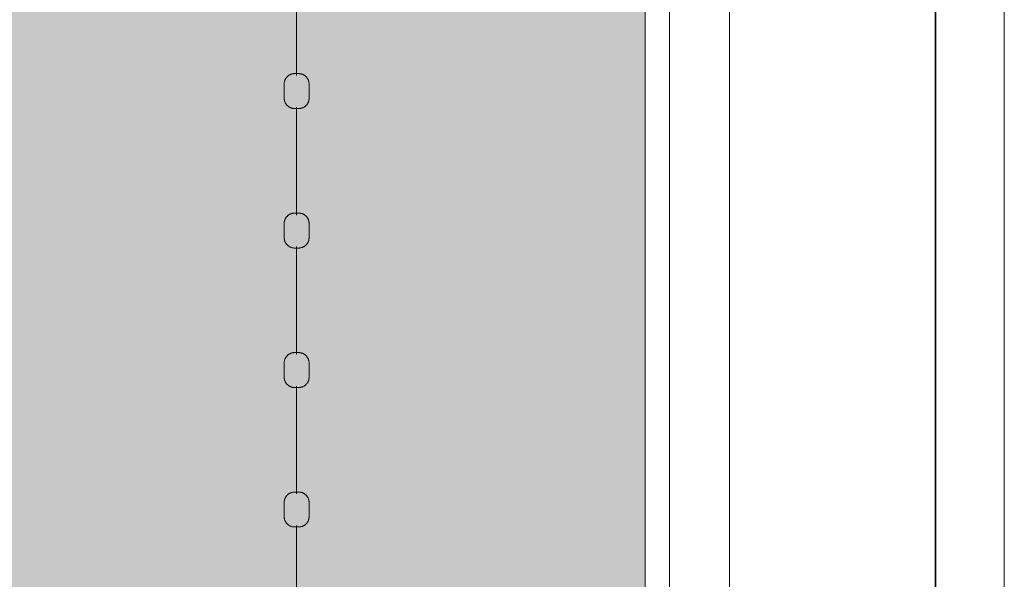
# Model space of a CAD drawing. Header units: millimetres. Extents: x 2016 to 102618, y -16590 to 68005.
# Tile 642 of 654: x 88603 to 90015, y 56120 to 56922. Entities that reach past the tile are written whole.
import ezdxf

# ---------------------------------------------------------------- set-up
doc = ezdxf.new("R2010")
doc.units = ezdxf.units.MM
for name, color, linetype, lineweight in [('A-DETL', 90, 'Continuous', 18), ('A-FLOR', 192, 'Continuous', 13), ('A-WALL', 113, 'Continuous', 13), ('Q-SPCQ', 91, 'Continuous', 13)]:
    doc.layers.add(name, color=color, linetype=linetype, lineweight=lineweight)
doc.layers.add('Water', color=131, linetype='Continuous')

# ---------------------------------------------------------------- blocks, each defined once
blk = doc.blocks.new('43_VCS_SE_goot_rooster_schuin - 28_VCS_RVS wand-gootrooster 25000mm-4108944-00 Begane grond')
at = {"layer": 'Q-SPCQ'}
for p, q in [((10491, 148.8), (-10471, 148.8)), ((-10471.1, -145.8), (10491.2, -145.8)), ((10491.2, -147.1), (-10471.1, -147.1))]:
    blk.add_line(p, q, dxfattribs=at)
blk = doc.blocks.new('89_VCS_SE_drijflijn - drijflijn-V276-00 Begane grond')
at = {"layer": 'Q-SPCQ'}
for p, q in [((-8632.8, 17.8), (-8653.3, 17.8)), ((-8432.8, 17.8), (-8453.3, 17.8)), ((-8232.8, 17.8), (-8253.3, 17.8)), ((-8032.8, 17.8), (-8053.3, 17.8)), ((-8820.1, 0), (-8665.4, 0)), ((-8620.1, 0), (-8465.4, 0)), ((-8420.1, 0), (-8265.4, 0)), ((-8220.1, 0), (-8065.4, 0)), ((-8020.1, 0), (-7865.4, 0)), ((-8653.3, -17.8), (-8632.8, -17.8)), ((-8453.3, -17.8), (-8432.8, -17.8)), ((-8253.3, -17.8), (-8232.8, -17.8)), ((-8053.3, -17.8), (-8032.8, -17.8))]:
    blk.add_line(p, q, dxfattribs=at)
at = {"layer": 'Q-SPCQ', "flags": 128}
for points in [[(-8668.1, 3), (-8668.1, 3.6), (-8668.1, 4.2), (-8668, 4.8), (-8667.9, 5.4), (-8667.8, 5.9), (-8667.7, 6.5), (-8667.5, 7.1), (-8667.4, 7.7), (-8667.2, 8.2), (-8667, 8.8), (-8666.7, 9.3), (-8666.4, 9.9), (-8666.2, 10.4), (-8665.9, 10.9), (-8665.5, 11.4), (-8665.2, 11.9), (-8664.8, 12.3), (-8664.4, 12.8), (-8664, 13.2), (-8663.6, 13.6), (-8663.2, 14.1), (-8662.7, 14.4), (-8662.3, 14.8), (-8661.8, 15.2), (-8661.3, 15.5), (-8660.8, 15.8), (-8660.3, 16.1), (-8659.7, 16.4), (-8659.2, 16.6), (-8658.7, 16.8), (-8658.1, 17), (-8657.5, 17.2), (-8657, 17.4), (-8656.4, 17.5), (-8655.8, 17.6), (-8655.2, 17.7), (-8654.6, 17.8), (-8654, 17.8), (-8653.4, 17.8), (-8653.3, 17.8)], [(-8632.8, 17.8), (-8632.2, 17.8), (-8631.6, 17.8), (-8631.1, 17.7), (-8630.5, 17.7), (-8629.9, 17.5), (-8629.3, 17.4), (-8628.8, 17.3), (-8628.2, 17.1), (-8627.6, 16.9), (-8627.1, 16.7), (-8626.6, 16.4), (-8626, 16.2), (-8625.5, 15.9), (-8625, 15.6), (-8624.5, 15.3), (-8624, 14.9), (-8623.6, 14.6), (-8623.1, 14.2), (-8622.7, 13.8), (-8622.3, 13.4), (-8621.9, 13), (-8621.5, 12.5), (-8621.1, 12.1), (-8620.8, 11.6), (-8620.5, 11.1), (-8620.1, 10.6), (-8619.9, 10.1), (-8619.6, 9.6), (-8619.3, 9), (-8619.1, 8.5), (-8618.9, 7.9), (-8618.7, 7.4), (-8618.6, 6.8), (-8618.5, 6.2), (-8618.3, 5.7), (-8618.3, 5.1), (-8618.2, 4.5), (-8618.1, 3.9), (-8618.1, 3.3), (-8618.1, 3.2)], [(-8468.1, 3), (-8468.1, 3.6), (-8468.1, 4.2), (-8468, 4.8), (-8467.9, 5.4), (-8467.8, 5.9), (-8467.7, 6.5), (-8467.5, 7.1), (-8467.4, 7.7), (-8467.2, 8.2), (-8467, 8.8), (-8466.7, 9.3), (-8466.4, 9.9), (-8466.2, 10.4), (-8465.9, 10.9), (-8465.5, 11.4), (-8465.2, 11.9), (-8464.8, 12.3), (-8464.4, 12.8), (-8464, 13.2), (-8463.6, 13.6), (-8463.2, 14.1), (-8462.7, 14.4), (-8462.3, 14.8), (-8461.8, 15.2), (-8461.3, 15.5), (-8460.8, 15.8), (-8460.3, 16.1), (-8459.7, 16.4), (-8459.2, 16.6), (-8458.7, 16.8), (-8458.1, 17), (-8457.5, 17.2), (-8457, 17.4), (-8456.4, 17.5), (-8455.8, 17.6), (-8455.2, 17.7), (-8454.6, 17.8), (-8454, 17.8), (-8453.4, 17.8), (-8453.3, 17.8)], [(-8432.8, 17.8), (-8432.2, 17.8), (-8431.6, 17.8), (-8431.1, 17.7), (-8430.5, 17.7), (-8429.9, 17.5), (-8429.3, 17.4), (-8428.8, 17.3), (-8428.2, 17.1), (-8427.6, 16.9), (-8427.1, 16.7), (-8426.6, 16.4), (-8426, 16.2), (-8425.5, 15.9), (-8425, 15.6), (-8424.5, 15.3), (-8424, 14.9), (-8423.6, 14.6), (-8423.1, 14.2), (-8422.7, 13.8), (-8422.3, 13.4), (-8421.9, 13), (-8421.5, 12.5), (-8421.1, 12.1), (-8420.8, 11.6), (-8420.5, 11.1), (-8420.1, 10.6), (-8419.9, 10.1), (-8419.6, 9.6), (-8419.3, 9), (-8419.1, 8.5), (-8418.9, 7.9), (-8418.7, 7.4), (-8418.6, 6.8), (-8418.5, 6.2), (-8418.3, 5.7), (-8418.3, 5.1), (-8418.2, 4.5), (-8418.1, 3.9), (-8418.1, 3.3), (-8418.1, 3.2)], [(-8268.1, 3), (-8268.1, 3.6), (-8268.1, 4.2), (-8268, 4.8), (-8267.9, 5.4), (-8267.8, 5.9), (-8267.7, 6.5), (-8267.5, 7.1), (-8267.4, 7.7), (-8267.2, 8.2), (-8267, 8.8), (-8266.7, 9.3), (-8266.4, 9.9), (-8266.2, 10.4), (-8265.9, 10.9), (-8265.5, 11.4), (-8265.2, 11.9), (-8264.8, 12.3), (-8264.4, 12.8), (-8264, 13.2), (-8263.6, 13.6), (-8263.2, 14.1), (-8262.7, 14.4), (-8262.3, 14.8), (-8261.8, 15.2), (-8261.3, 15.5), (-8260.8, 15.8), (-8260.3, 16.1), (-8259.7, 16.4), (-8259.2, 16.6), (-8258.7, 16.8), (-8258.1, 17), (-8257.5, 17.2), (-8257, 17.4), (-8256.4, 17.5), (-8255.8, 17.6), (-8255.2, 17.7), (-8254.6, 17.8), (-8254, 17.8), (-8253.4, 17.8), (-8253.3, 17.8)], [(-8232.8, 17.8), (-8232.2, 17.8), (-8231.6, 17.8), (-8231.1, 17.7), (-8230.5, 17.7), (-8229.9, 17.5), (-8229.3, 17.4), (-8228.8, 17.3), (-8228.2, 17.1), (-8227.6, 16.9), (-8227.1, 16.7), (-8226.6, 16.4), (-8226, 16.2), (-8225.5, 15.9), (-8225, 15.6), (-8224.5, 15.3), (-8224, 14.9), (-8223.6, 14.6), (-8223.1, 14.2), (-8222.7, 13.8), (-8222.3, 13.4), (-8221.9, 13), (-8221.5, 12.5), (-8221.1, 12.1), (-8220.8, 11.6), (-8220.5, 11.1), (-8220.1, 10.6), (-8219.9, 10.1), (-8219.6, 9.6), (-8219.3, 9), (-8219.1, 8.5), (-8218.9, 7.9), (-8218.7, 7.4), (-8218.6, 6.8), (-8218.5, 6.2), (-8218.3, 5.7), (-8218.3, 5.1), (-8218.2, 4.5), (-8218.1, 3.9), (-8218.1, 3.3), (-8218.1, 3.2)], [(-8068.1, 3), (-8068.1, 3.6), (-8068.1, 4.2), (-8068, 4.8), (-8067.9, 5.4), (-8067.8, 5.9), (-8067.7, 6.5), (-8067.5, 7.1), (-8067.4, 7.7), (-8067.2, 8.2), (-8067, 8.8), (-8066.7, 9.3), (-8066.4, 9.9), (-8066.2, 10.4), (-8065.9, 10.9), (-8065.5, 11.4), (-8065.2, 11.9), (-8064.8, 12.3), (-8064.4, 12.8), (-8064, 13.2), (-8063.6, 13.6), (-8063.2, 14.1), (-8062.7, 14.4), (-8062.3, 14.8), (-8061.8, 15.2), (-8061.3, 15.5), (-8060.8, 15.8), (-8060.3, 16.1), (-8059.7, 16.4), (-8059.2, 16.6), (-8058.7, 16.8), (-8058.1, 17), (-8057.5, 17.2), (-8057, 17.4), (-8056.4, 17.5), (-8055.8, 17.6), (-8055.2, 17.7), (-8054.6, 17.8), (-8054, 17.8), (-8053.4, 17.8), (-8053.3, 17.8)], [(-8032.8, 17.8), (-8032.2, 17.8), (-8031.6, 17.8), (-8031.1, 17.7), (-8030.5, 17.7), (-8029.9, 17.5), (-8029.3, 17.4), (-8028.8, 17.3), (-8028.2, 17.1), (-8027.6, 16.9), (-8027.1, 16.7), (-8026.6, 16.4), (-8026, 16.2), (-8025.5, 15.9), (-8025, 15.6), (-8024.5, 15.3), (-8024, 14.9), (-8023.6, 14.6), (-8023.1, 14.2), (-8022.7, 13.8), (-8022.3, 13.4), (-8021.9, 13), (-8021.5, 12.5), (-8021.1, 12.1), (-8020.8, 11.6), (-8020.5, 11.1), (-8020.1, 10.6), (-8019.9, 10.1), (-8019.6, 9.6), (-8019.3, 9), (-8019.1, 8.5), (-8018.9, 7.9), (-8018.7, 7.4), (-8018.6, 6.8), (-8018.5, 6.2), (-8018.3, 5.7), (-8018.3, 5.1), (-8018.2, 4.5), (-8018.1, 3.9), (-8018.1, 3.3), (-8018.1, 3.2)], [(-8668.1, -3), (-8668.1, -3), (-8668.1, -3), (-8668.1, -3), (-8668.1, -3), (-8668.1, -2.9), (-8668.1, -2.9), (-8668.1, -2.9), (-8668.1, -2.8), (-8668.1, -2.8), (-8668.1, -2.8), (-8668.1, -2.7), (-8668.1, -2.7), (-8668.1, -2.6), (-8668.1, -2.5), (-8668.1, -2.5), (-8668.1, -2.4), (-8668.1, -2.3), (-8668.1, -2.3), (-8668.1, -2.2), (-8668.1, -2.1), (-8668.1, -2), (-8668.1, -1.9), (-8668.1, -1.8), (-8668.1, -1.7), (-8668.1, -1.6), (-8668.1, -1.5), (-8668.1, -1.4), (-8668.1, -1.3), (-8668.1, -1.2), (-8668.1, -1.1), (-8668.1, -1), (-8668.1, -0.9), (-8668.1, -0.7), (-8668.1, -0.6), (-8668.1, -0.5), (-8668.1, -0.4), (-8668.1, -0.3), (-8668.1, -0.2), (-8668.1, 0), (-8668.1, 0.1), (-8668.1, 0.2), (-8668.1, 0.3), (-8668.1, 0.4), (-8668.1, 0.6), (-8668.1, 0.7), (-8668.1, 0.8), (-8668.1, 0.9), (-8668.1, 1), (-8668.1, 1.1), (-8668.1, 1.2), (-8668.1, 1.4), (-8668.1, 1.5), (-8668.1, 1.6), (-8668.1, 1.7), (-8668.1, 1.8), (-8668.1, 1.9), (-8668.1, 2), (-8668.1, 2), (-8668.1, 2.1), (-8668.1, 2.2), (-8668.1, 2.3), (-8668.1, 2.4), (-8668.1, 2.4), (-8668.1, 2.5), (-8668.1, 2.6), (-8668.1, 2.6), (-8668.1, 2.7), (-8668.1, 2.7), (-8668.1, 2.8), (-8668.1, 2.8), (-8668.1, 2.9), (-8668.1, 2.9), (-8668.1, 2.9), (-8668.1, 3), (-8668.1, 3), (-8668.1, 3), (-8668.1, 3), (-8668.1, 3)], [(-8668.1, 3), (-8668.1, 3), (-8668.1, 3), (-8668.1, 3), (-8668.1, 3), (-8668.1, 2.9), (-8668.1, 2.9), (-8668.1, 2.9), (-8668.1, 2.8), (-8668.1, 2.8), (-8668.1, 2.8), (-8668.1, 2.7), (-8668.1, 2.7), (-8668.1, 2.6), (-8668.1, 2.5), (-8668.1, 2.5), (-8668.1, 2.4), (-8668.1, 2.3), (-8668.1, 2.3), (-8668.1, 2.2), (-8668.1, 2.1), (-8668.1, 2), (-8668.1, 1.9), (-8668.1, 1.8), (-8668.1, 1.7), (-8668.1, 1.6), (-8668.1, 1.5), (-8668.1, 1.4), (-8668.1, 1.3), (-8668.1, 1.2), (-8668.1, 1.1), (-8668.1, 1), (-8668.1, 0.9), (-8668.1, 0.7), (-8668.1, 0.6), (-8668.1, 0.5), (-8668.1, 0.4), (-8668.1, 0.3), (-8668.1, 0.2), (-8668.1, 0), (-8668.1, -0.1), (-8668.1, -0.2), (-8668.1, -0.3), (-8668.1, -0.4), (-8668.1, -0.6), (-8668.1, -0.7), (-8668.1, -0.8), (-8668.1, -0.9), (-8668.1, -1), (-8668.1, -1.1), (-8668.1, -1.2), (-8668.1, -1.4), (-8668.1, -1.5), (-8668.1, -1.6), (-8668.1, -1.7), (-8668.1, -1.8), (-8668.1, -1.9), (-8668.1, -2), (-8668.1, -2), (-8668.1, -2.1), (-8668.1, -2.2), (-8668.1, -2.3), (-8668.1, -2.4), (-8668.1, -2.4), (-8668.1, -2.5), (-8668.1, -2.6), (-8668.1, -2.6), (-8668.1, -2.7), (-8668.1, -2.7), (-8668.1, -2.8), (-8668.1, -2.8), (-8668.1, -2.9), (-8668.1, -2.9), (-8668.1, -2.9), (-8668.1, -3), (-8668.1, -3), (-8668.1, -3), (-8668.1, -3), (-8668.1, -3)], [(-8618.1, 3.2), (-8618.1, 3.2), (-8618.1, 3.1), (-8618.1, 3.1), (-8618.1, 3.1), (-8618.1, 3.1), (-8618.1, 3.1), (-8618.1, 3), (-8618.1, 3), (-8618.1, 3), (-8618.1, 2.9), (-8618.1, 2.9), (-8618.1, 2.8), (-8618.1, 2.7), (-8618.1, 2.7), (-8618.1, 2.6), (-8618.1, 2.5), (-8618.1, 2.5), (-8618.1, 2.4), (-8618.1, 2.3), (-8618.1, 2.2), (-8618.1, 2.1), (-8618.1, 2), (-8618.1, 1.9), (-8618.1, 1.8), (-8618.1, 1.7), (-8618.1, 1.6), (-8618.1, 1.5), (-8618.1, 1.4), (-8618.1, 1.3), (-8618.1, 1.1), (-8618.1, 1), (-8618.1, 0.9), (-8618.1, 0.8), (-8618.1, 0.7), (-8618.1, 0.5), (-8618.1, 0.4), (-8618.1, 0.3), (-8618.1, 0.2), (-8618.1, 0), (-8618.1, -0.1), (-8618.1, -0.2), (-8618.1, -0.3), (-8618.1, -0.5), (-8618.1, -0.6), (-8618.1, -0.7), (-8618.1, -0.8), (-8618.1, -1), (-8618.1, -1.1), (-8618.1, -1.2), (-8618.1, -1.3), (-8618.1, -1.4), (-8618.1, -1.5), (-8618.1, -1.6), (-8618.1, -1.8), (-8618.1, -1.9), (-8618.1, -2), (-8618.1, -2.1), (-8618.1, -2.2), (-8618.1, -2.2), (-8618.1, -2.3), (-8618.1, -2.4), (-8618.1, -2.5), (-8618.1, -2.6), (-8618.1, -2.6), (-8618.1, -2.7), (-8618.1, -2.8), (-8618.1, -2.8), (-8618.1, -2.9), (-8618.1, -2.9), (-8618.1, -3), (-8618.1, -3), (-8618.1, -3.1), (-8618.1, -3.1), (-8618.1, -3.1), (-8618.1, -3.1), (-8618.1, -3.1), (-8618.1, -3.2), (-8618.1, -3.2)], [(-8618.1, -3.2), (-8618.1, -3.2), (-8618.1, -3.1), (-8618.1, -3.1), (-8618.1, -3.1), (-8618.1, -3.1), (-8618.1, -3.1), (-8618.1, -3), (-8618.1, -3), (-8618.1, -3), (-8618.1, -2.9), (-8618.1, -2.9), (-8618.1, -2.8), (-8618.1, -2.7), (-8618.1, -2.7), (-8618.1, -2.6), (-8618.1, -2.5), (-8618.1, -2.5), (-8618.1, -2.4), (-8618.1, -2.3), (-8618.1, -2.2), (-8618.1, -2.1), (-8618.1, -2), (-8618.1, -1.9), (-8618.1, -1.8), (-8618.1, -1.7), (-8618.1, -1.6), (-8618.1, -1.5), (-8618.1, -1.4), (-8618.1, -1.3), (-8618.1, -1.1), (-8618.1, -1), (-8618.1, -0.9), (-8618.1, -0.8), (-8618.1, -0.7), (-8618.1, -0.5), (-8618.1, -0.4), (-8618.1, -0.3), (-8618.1, -0.2), (-8618.1, 0), (-8618.1, 0.1), (-8618.1, 0.2), (-8618.1, 0.3), (-8618.1, 0.5), (-8618.1, 0.6), (-8618.1, 0.7), (-8618.1, 0.8), (-8618.1, 1), (-8618.1, 1.1), (-8618.1, 1.2), (-8618.1, 1.3), (-8618.1, 1.4), (-8618.1, 1.5), (-8618.1, 1.6), (-8618.1, 1.8), (-8618.1, 1.9), (-8618.1, 2), (-8618.1, 2.1), (-8618.1, 2.2), (-8618.1, 2.2), (-8618.1, 2.3), (-8618.1, 2.4), (-8618.1, 2.5), (-8618.1, 2.6), (-8618.1, 2.6), (-8618.1, 2.7), (-8618.1, 2.8), (-8618.1, 2.8), (-8618.1, 2.9), (-8618.1, 2.9), (-8618.1, 3), (-8618.1, 3), (-8618.1, 3.1), (-8618.1, 3.1), (-8618.1, 3.1), (-8618.1, 3.1), (-8618.1, 3.1), (-8618.1, 3.2), (-8618.1, 3.2)], [(-8468.1, -3), (-8468.1, -3), (-8468.1, -3), (-8468.1, -3), (-8468.1, -3), (-8468.1, -2.9), (-8468.1, -2.9), (-8468.1, -2.9), (-8468.1, -2.8), (-8468.1, -2.8), (-8468.1, -2.8), (-8468.1, -2.7), (-8468.1, -2.7), (-8468.1, -2.6), (-8468.1, -2.5), (-8468.1, -2.5), (-8468.1, -2.4), (-8468.1, -2.3), (-8468.1, -2.3), (-8468.1, -2.2), (-8468.1, -2.1), (-8468.1, -2), (-8468.1, -1.9), (-8468.1, -1.8), (-8468.1, -1.7), (-8468.1, -1.6), (-8468.1, -1.5), (-8468.1, -1.4), (-8468.1, -1.3), (-8468.1, -1.2), (-8468.1, -1.1), (-8468.1, -1), (-8468.1, -0.9), (-8468.1, -0.7), (-8468.1, -0.6), (-8468.1, -0.5), (-8468.1, -0.4), (-8468.1, -0.3), (-8468.1, -0.2), (-8468.1, 0), (-8468.1, 0.1), (-8468.1, 0.2), (-8468.1, 0.3), (-8468.1, 0.4), (-8468.1, 0.6), (-8468.1, 0.7), (-8468.1, 0.8), (-8468.1, 0.9), (-8468.1, 1), (-8468.1, 1.1), (-8468.1, 1.2), (-8468.1, 1.4), (-8468.1, 1.5), (-8468.1, 1.6), (-8468.1, 1.7), (-8468.1, 1.8), (-8468.1, 1.9), (-8468.1, 2), (-8468.1, 2), (-8468.1, 2.1), (-8468.1, 2.2), (-8468.1, 2.3), (-8468.1, 2.4), (-8468.1, 2.4), (-8468.1, 2.5), (-8468.1, 2.6), (-8468.1, 2.6), (-8468.1, 2.7), (-8468.1, 2.7), (-8468.1, 2.8), (-8468.1, 2.8), (-8468.1, 2.9), (-8468.1, 2.9), (-8468.1, 2.9), (-8468.1, 3), (-8468.1, 3), (-8468.1, 3), (-8468.1, 3), (-8468.1, 3)], [(-8468.1, 3), (-8468.1, 3), (-8468.1, 3), (-8468.1, 3), (-8468.1, 3), (-8468.1, 2.9), (-8468.1, 2.9), (-8468.1, 2.9), (-8468.1, 2.8), (-8468.1, 2.8), (-8468.1, 2.8), (-8468.1, 2.7), (-8468.1, 2.7), (-8468.1, 2.6), (-8468.1, 2.5), (-8468.1, 2.5), (-8468.1, 2.4), (-8468.1, 2.3), (-8468.1, 2.3), (-8468.1, 2.2), (-8468.1, 2.1), (-8468.1, 2), (-8468.1, 1.9), (-8468.1, 1.8), (-8468.1, 1.7), (-8468.1, 1.6), (-8468.1, 1.5), (-8468.1, 1.4), (-8468.1, 1.3), (-8468.1, 1.2), (-8468.1, 1.1), (-8468.1, 1), (-8468.1, 0.9), (-8468.1, 0.7), (-8468.1, 0.6), (-8468.1, 0.5), (-8468.1, 0.4), (-8468.1, 0.3), (-8468.1, 0.2), (-8468.1, 0), (-8468.1, -0.1), (-8468.1, -0.2), (-8468.1, -0.3), (-8468.1, -0.4), (-8468.1, -0.6), (-8468.1, -0.7), (-8468.1, -0.8), (-8468.1, -0.9), (-8468.1, -1), (-8468.1, -1.1), (-8468.1, -1.2), (-8468.1, -1.4), (-8468.1, -1.5), (-8468.1, -1.6), (-8468.1, -1.7), (-8468.1, -1.8), (-8468.1, -1.9), (-8468.1, -2), (-8468.1, -2), (-8468.1, -2.1), (-8468.1, -2.2), (-8468.1, -2.3), (-8468.1, -2.4), (-8468.1, -2.4), (-8468.1, -2.5), (-8468.1, -2.6), (-8468.1, -2.6), (-8468.1, -2.7), (-8468.1, -2.7), (-8468.1, -2.8), (-8468.1, -2.8), (-8468.1, -2.9), (-8468.1, -2.9), (-8468.1, -2.9), (-8468.1, -3), (-8468.1, -3), (-8468.1, -3), (-8468.1, -3), (-8468.1, -3)], [(-8418.1, 3.2), (-8418.1, 3.2), (-8418.1, 3.1), (-8418.1, 3.1), (-8418.1, 3.1), (-8418.1, 3.1), (-8418.1, 3.1), (-8418.1, 3), (-8418.1, 3), (-8418.1, 3), (-8418.1, 2.9), (-8418.1, 2.9), (-8418.1, 2.8), (-8418.1, 2.7), (-8418.1, 2.7), (-8418.1, 2.6), (-8418.1, 2.5), (-8418.1, 2.5), (-8418.1, 2.4), (-8418.1, 2.3), (-8418.1, 2.2), (-8418.1, 2.1), (-8418.1, 2), (-8418.1, 1.9), (-8418.1, 1.8), (-8418.1, 1.7), (-8418.1, 1.6), (-8418.1, 1.5), (-8418.1, 1.4), (-8418.1, 1.3), (-8418.1, 1.1), (-8418.1, 1), (-8418.1, 0.9), (-8418.1, 0.8), (-8418.1, 0.7), (-8418.1, 0.5), (-8418.1, 0.4), (-8418.1, 0.3), (-8418.1, 0.2), (-8418.1, 0), (-8418.1, -0.1), (-8418.1, -0.2), (-8418.1, -0.3), (-8418.1, -0.5), (-8418.1, -0.6), (-8418.1, -0.7), (-8418.1, -0.8), (-8418.1, -1), (-8418.1, -1.1), (-8418.1, -1.2), (-8418.1, -1.3), (-8418.1, -1.4), (-8418.1, -1.5), (-8418.1, -1.6), (-8418.1, -1.8), (-8418.1, -1.9), (-8418.1, -2), (-8418.1, -2.1), (-8418.1, -2.2), (-8418.1, -2.2), (-8418.1, -2.3), (-8418.1, -2.4), (-8418.1, -2.5), (-8418.1, -2.6), (-8418.1, -2.6), (-8418.1, -2.7), (-8418.1, -2.8), (-8418.1, -2.8), (-8418.1, -2.9), (-8418.1, -2.9), (-8418.1, -3), (-8418.1, -3), (-8418.1, -3.1), (-8418.1, -3.1), (-8418.1, -3.1), (-8418.1, -3.1), (-8418.1, -3.1), (-8418.1, -3.2), (-8418.1, -3.2)], [(-8418.1, -3.2), (-8418.1, -3.2), (-8418.1, -3.1), (-8418.1, -3.1), (-8418.1, -3.1), (-8418.1, -3.1), (-8418.1, -3.1), (-8418.1, -3), (-8418.1, -3), (-8418.1, -3), (-8418.1, -2.9), (-8418.1, -2.9), (-8418.1, -2.8), (-8418.1, -2.7), (-8418.1, -2.7), (-8418.1, -2.6), (-8418.1, -2.5), (-8418.1, -2.5), (-8418.1, -2.4), (-8418.1, -2.3), (-8418.1, -2.2), (-8418.1, -2.1), (-8418.1, -2), (-8418.1, -1.9), (-8418.1, -1.8), (-8418.1, -1.7), (-8418.1, -1.6), (-8418.1, -1.5), (-8418.1, -1.4), (-8418.1, -1.3), (-8418.1, -1.1), (-8418.1, -1), (-8418.1, -0.9), (-8418.1, -0.8), (-8418.1, -0.7), (-8418.1, -0.5), (-8418.1, -0.4), (-8418.1, -0.3), (-8418.1, -0.2), (-8418.1, 0), (-8418.1, 0.1), (-8418.1, 0.2), (-8418.1, 0.3), (-8418.1, 0.5), (-8418.1, 0.6), (-8418.1, 0.7), (-8418.1, 0.8), (-8418.1, 1), (-8418.1, 1.1), (-8418.1, 1.2), (-8418.1, 1.3), (-8418.1, 1.4), (-8418.1, 1.5), (-8418.1, 1.6), (-8418.1, 1.8), (-8418.1, 1.9), (-8418.1, 2), (-8418.1, 2.1), (-8418.1, 2.2), (-8418.1, 2.2), (-8418.1, 2.3), (-8418.1, 2.4), (-8418.1, 2.5), (-8418.1, 2.6), (-8418.1, 2.6), (-8418.1, 2.7), (-8418.1, 2.8), (-8418.1, 2.8), (-8418.1, 2.9), (-8418.1, 2.9), (-8418.1, 3), (-8418.1, 3), (-8418.1, 3.1), (-8418.1, 3.1), (-8418.1, 3.1), (-8418.1, 3.1), (-8418.1, 3.1), (-8418.1, 3.2), (-8418.1, 3.2)], [(-8268.1, -3), (-8268.1, -3), (-8268.1, -3), (-8268.1, -3), (-8268.1, -3), (-8268.1, -2.9), (-8268.1, -2.9), (-8268.1, -2.9), (-8268.1, -2.8), (-8268.1, -2.8), (-8268.1, -2.8), (-8268.1, -2.7), (-8268.1, -2.7), (-8268.1, -2.6), (-8268.1, -2.5), (-8268.1, -2.5), (-8268.1, -2.4), (-8268.1, -2.3), (-8268.1, -2.3), (-8268.1, -2.2), (-8268.1, -2.1), (-8268.1, -2), (-8268.1, -1.9), (-8268.1, -1.8), (-8268.1, -1.7), (-8268.1, -1.6), (-8268.1, -1.5), (-8268.1, -1.4), (-8268.1, -1.3), (-8268.1, -1.2), (-8268.1, -1.1), (-8268.1, -1), (-8268.1, -0.9), (-8268.1, -0.7), (-8268.1, -0.6), (-8268.1, -0.5), (-8268.1, -0.4), (-8268.1, -0.3), (-8268.1, -0.2), (-8268.1, 0), (-8268.1, 0.1), (-8268.1, 0.2), (-8268.1, 0.3), (-8268.1, 0.4), (-8268.1, 0.6), (-8268.1, 0.7), (-8268.1, 0.8), (-8268.1, 0.9), (-8268.1, 1), (-8268.1, 1.1), (-8268.1, 1.2), (-8268.1, 1.4), (-8268.1, 1.5), (-8268.1, 1.6), (-8268.1, 1.7), (-8268.1, 1.8), (-8268.1, 1.9), (-8268.1, 2), (-8268.1, 2), (-8268.1, 2.1), (-8268.1, 2.2), (-8268.1, 2.3), (-8268.1, 2.4), (-8268.1, 2.4), (-8268.1, 2.5), (-8268.1, 2.6), (-8268.1, 2.6), (-8268.1, 2.7), (-8268.1, 2.7), (-8268.1, 2.8), (-8268.1, 2.8), (-8268.1, 2.9), (-8268.1, 2.9), (-8268.1, 2.9), (-8268.1, 3), (-8268.1, 3), (-8268.1, 3), (-8268.1, 3), (-8268.1, 3)], [(-8268.1, 3), (-8268.1, 3), (-8268.1, 3), (-8268.1, 3), (-8268.1, 3), (-8268.1, 2.9), (-8268.1, 2.9), (-8268.1, 2.9), (-8268.1, 2.8), (-8268.1, 2.8), (-8268.1, 2.8), (-8268.1, 2.7), (-8268.1, 2.7), (-8268.1, 2.6), (-8268.1, 2.5), (-8268.1, 2.5), (-8268.1, 2.4), (-8268.1, 2.3), (-8268.1, 2.3), (-8268.1, 2.2), (-8268.1, 2.1), (-8268.1, 2), (-8268.1, 1.9), (-8268.1, 1.8), (-8268.1, 1.7), (-8268.1, 1.6), (-8268.1, 1.5), (-8268.1, 1.4), (-8268.1, 1.3), (-8268.1, 1.2), (-8268.1, 1.1), (-8268.1, 1), (-8268.1, 0.9), (-8268.1, 0.7), (-8268.1, 0.6), (-8268.1, 0.5), (-8268.1, 0.4), (-8268.1, 0.3), (-8268.1, 0.2), (-8268.1, 0), (-8268.1, -0.1), (-8268.1, -0.2), (-8268.1, -0.3), (-8268.1, -0.4), (-8268.1, -0.6), (-8268.1, -0.7), (-8268.1, -0.8), (-8268.1, -0.9), (-8268.1, -1), (-8268.1, -1.1), (-8268.1, -1.2), (-8268.1, -1.4), (-8268.1, -1.5), (-8268.1, -1.6), (-8268.1, -1.7), (-8268.1, -1.8), (-8268.1, -1.9), (-8268.1, -2), (-8268.1, -2), (-8268.1, -2.1), (-8268.1, -2.2), (-8268.1, -2.3), (-8268.1, -2.4), (-8268.1, -2.4), (-8268.1, -2.5), (-8268.1, -2.6), (-8268.1, -2.6), (-8268.1, -2.7), (-8268.1, -2.7), (-8268.1, -2.8), (-8268.1, -2.8), (-8268.1, -2.9), (-8268.1, -2.9), (-8268.1, -2.9), (-8268.1, -3), (-8268.1, -3), (-8268.1, -3), (-8268.1, -3), (-8268.1, -3)], [(-8218.1, 3.2), (-8218.1, 3.2), (-8218.1, 3.1), (-8218.1, 3.1), (-8218.1, 3.1), (-8218.1, 3.1), (-8218.1, 3.1), (-8218.1, 3), (-8218.1, 3), (-8218.1, 3), (-8218.1, 2.9), (-8218.1, 2.9), (-8218.1, 2.8), (-8218.1, 2.7), (-8218.1, 2.7), (-8218.1, 2.6), (-8218.1, 2.5), (-8218.1, 2.5), (-8218.1, 2.4), (-8218.1, 2.3), (-8218.1, 2.2), (-8218.1, 2.1), (-8218.1, 2), (-8218.1, 1.9), (-8218.1, 1.8), (-8218.1, 1.7), (-8218.1, 1.6), (-8218.1, 1.5), (-8218.1, 1.4), (-8218.1, 1.3), (-8218.1, 1.1), (-8218.1, 1), (-8218.1, 0.9), (-8218.1, 0.8), (-8218.1, 0.7), (-8218.1, 0.5), (-8218.1, 0.4), (-8218.1, 0.3), (-8218.1, 0.2), (-8218.1, 0), (-8218.1, -0.1), (-8218.1, -0.2), (-8218.1, -0.3), (-8218.1, -0.5), (-8218.1, -0.6), (-8218.1, -0.7), (-8218.1, -0.8), (-8218.1, -1), (-8218.1, -1.1), (-8218.1, -1.2), (-8218.1, -1.3), (-8218.1, -1.4), (-8218.1, -1.5), (-8218.1, -1.6), (-8218.1, -1.8), (-8218.1, -1.9), (-8218.1, -2), (-8218.1, -2.1), (-8218.1, -2.2), (-8218.1, -2.2), (-8218.1, -2.3), (-8218.1, -2.4), (-8218.1, -2.5), (-8218.1, -2.6), (-8218.1, -2.6), (-8218.1, -2.7), (-8218.1, -2.8), (-8218.1, -2.8), (-8218.1, -2.9), (-8218.1, -2.9), (-8218.1, -3), (-8218.1, -3), (-8218.1, -3.1), (-8218.1, -3.1), (-8218.1, -3.1), (-8218.1, -3.1), (-8218.1, -3.1), (-8218.1, -3.2), (-8218.1, -3.2)], [(-8218.1, -3.2), (-8218.1, -3.2), (-8218.1, -3.1), (-8218.1, -3.1), (-8218.1, -3.1), (-8218.1, -3.1), (-8218.1, -3.1), (-8218.1, -3), (-8218.1, -3), (-8218.1, -3), (-8218.1, -2.9), (-8218.1, -2.9), (-8218.1, -2.8), (-8218.1, -2.7), (-8218.1, -2.7), (-8218.1, -2.6), (-8218.1, -2.5), (-8218.1, -2.5), (-8218.1, -2.4), (-8218.1, -2.3), (-8218.1, -2.2), (-8218.1, -2.1), (-8218.1, -2), (-8218.1, -1.9), (-8218.1, -1.8), (-8218.1, -1.7), (-8218.1, -1.6), (-8218.1, -1.5), (-8218.1, -1.4), (-8218.1, -1.3), (-8218.1, -1.1), (-8218.1, -1), (-8218.1, -0.9), (-8218.1, -0.8), (-8218.1, -0.7), (-8218.1, -0.5), (-8218.1, -0.4), (-8218.1, -0.3), (-8218.1, -0.2), (-8218.1, 0), (-8218.1, 0.1), (-8218.1, 0.2), (-8218.1, 0.3), (-8218.1, 0.5), (-8218.1, 0.6), (-8218.1, 0.7), (-8218.1, 0.8), (-8218.1, 1), (-8218.1, 1.1), (-8218.1, 1.2), (-8218.1, 1.3), (-8218.1, 1.4), (-8218.1, 1.5), (-8218.1, 1.6), (-8218.1, 1.8), (-8218.1, 1.9), (-8218.1, 2), (-8218.1, 2.1), (-8218.1, 2.2), (-8218.1, 2.2), (-8218.1, 2.3), (-8218.1, 2.4), (-8218.1, 2.5), (-8218.1, 2.6), (-8218.1, 2.6), (-8218.1, 2.7), (-8218.1, 2.8), (-8218.1, 2.8), (-8218.1, 2.9), (-8218.1, 2.9), (-8218.1, 3), (-8218.1, 3), (-8218.1, 3.1), (-8218.1, 3.1), (-8218.1, 3.1), (-8218.1, 3.1), (-8218.1, 3.1), (-8218.1, 3.2), (-8218.1, 3.2)], [(-8068.1, -3), (-8068.1, -3), (-8068.1, -3), (-8068.1, -3), (-8068.1, -3), (-8068.1, -2.9), (-8068.1, -2.9), (-8068.1, -2.9), (-8068.1, -2.8), (-8068.1, -2.8), (-8068.1, -2.8), (-8068.1, -2.7), (-8068.1, -2.7), (-8068.1, -2.6), (-8068.1, -2.5), (-8068.1, -2.5), (-8068.1, -2.4), (-8068.1, -2.3), (-8068.1, -2.3), (-8068.1, -2.2), (-8068.1, -2.1), (-8068.1, -2), (-8068.1, -1.9), (-8068.1, -1.8), (-8068.1, -1.7), (-8068.1, -1.6), (-8068.1, -1.5), (-8068.1, -1.4), (-8068.1, -1.3), (-8068.1, -1.2), (-8068.1, -1.1), (-8068.1, -1), (-8068.1, -0.9), (-8068.1, -0.7), (-8068.1, -0.6), (-8068.1, -0.5), (-8068.1, -0.4), (-8068.1, -0.3), (-8068.1, -0.2), (-8068.1, 0), (-8068.1, 0.1), (-8068.1, 0.2), (-8068.1, 0.3), (-8068.1, 0.4), (-8068.1, 0.6), (-8068.1, 0.7), (-8068.1, 0.8), (-8068.1, 0.9), (-8068.1, 1), (-8068.1, 1.1), (-8068.1, 1.2), (-8068.1, 1.4), (-8068.1, 1.5), (-8068.1, 1.6), (-8068.1, 1.7), (-8068.1, 1.8), (-8068.1, 1.9), (-8068.1, 2), (-8068.1, 2), (-8068.1, 2.1), (-8068.1, 2.2), (-8068.1, 2.3), (-8068.1, 2.4), (-8068.1, 2.4), (-8068.1, 2.5), (-8068.1, 2.6), (-8068.1, 2.6), (-8068.1, 2.7), (-8068.1, 2.7), (-8068.1, 2.8), (-8068.1, 2.8), (-8068.1, 2.9), (-8068.1, 2.9), (-8068.1, 2.9), (-8068.1, 3), (-8068.1, 3), (-8068.1, 3), (-8068.1, 3), (-8068.1, 3)], [(-8068.1, 3), (-8068.1, 3), (-8068.1, 3), (-8068.1, 3), (-8068.1, 3), (-8068.1, 2.9), (-8068.1, 2.9), (-8068.1, 2.9), (-8068.1, 2.8), (-8068.1, 2.8), (-8068.1, 2.8), (-8068.1, 2.7), (-8068.1, 2.7), (-8068.1, 2.6), (-8068.1, 2.5), (-8068.1, 2.5), (-8068.1, 2.4), (-8068.1, 2.3), (-8068.1, 2.3), (-8068.1, 2.2), (-8068.1, 2.1), (-8068.1, 2), (-8068.1, 1.9), (-8068.1, 1.8), (-8068.1, 1.7), (-8068.1, 1.6), (-8068.1, 1.5), (-8068.1, 1.4), (-8068.1, 1.3), (-8068.1, 1.2), (-8068.1, 1.1), (-8068.1, 1), (-8068.1, 0.9), (-8068.1, 0.7), (-8068.1, 0.6), (-8068.1, 0.5), (-8068.1, 0.4), (-8068.1, 0.3), (-8068.1, 0.2), (-8068.1, 0), (-8068.1, -0.1), (-8068.1, -0.2), (-8068.1, -0.3), (-8068.1, -0.4), (-8068.1, -0.6), (-8068.1, -0.7), (-8068.1, -0.8), (-8068.1, -0.9), (-8068.1, -1), (-8068.1, -1.1), (-8068.1, -1.2), (-8068.1, -1.4), (-8068.1, -1.5), (-8068.1, -1.6), (-8068.1, -1.7), (-8068.1, -1.8), (-8068.1, -1.9), (-8068.1, -2), (-8068.1, -2), (-8068.1, -2.1), (-8068.1, -2.2), (-8068.1, -2.3), (-8068.1, -2.4), (-8068.1, -2.4), (-8068.1, -2.5), (-8068.1, -2.6), (-8068.1, -2.6), (-8068.1, -2.7), (-8068.1, -2.7), (-8068.1, -2.8), (-8068.1, -2.8), (-8068.1, -2.9), (-8068.1, -2.9), (-8068.1, -2.9), (-8068.1, -3), (-8068.1, -3), (-8068.1, -3), (-8068.1, -3), (-8068.1, -3)], [(-8018.1, 3.2), (-8018.1, 3.2), (-8018.1, 3.1), (-8018.1, 3.1), (-8018.1, 3.1), (-8018.1, 3.1), (-8018.1, 3.1), (-8018.1, 3), (-8018.1, 3), (-8018.1, 3), (-8018.1, 2.9), (-8018.1, 2.9), (-8018.1, 2.8), (-8018.1, 2.7), (-8018.1, 2.7), (-8018.1, 2.6), (-8018.1, 2.5), (-8018.1, 2.5), (-8018.1, 2.4), (-8018.1, 2.3), (-8018.1, 2.2), (-8018.1, 2.1), (-8018.1, 2), (-8018.1, 1.9), (-8018.1, 1.8), (-8018.1, 1.7), (-8018.1, 1.6), (-8018.1, 1.5), (-8018.1, 1.4), (-8018.1, 1.3), (-8018.1, 1.1), (-8018.1, 1), (-8018.1, 0.9), (-8018.1, 0.8), (-8018.1, 0.7), (-8018.1, 0.5), (-8018.1, 0.4), (-8018.1, 0.3), (-8018.1, 0.2), (-8018.1, 0), (-8018.1, -0.1), (-8018.1, -0.2), (-8018.1, -0.3), (-8018.1, -0.5), (-8018.1, -0.6), (-8018.1, -0.7), (-8018.1, -0.8), (-8018.1, -1), (-8018.1, -1.1), (-8018.1, -1.2), (-8018.1, -1.3), (-8018.1, -1.4), (-8018.1, -1.5), (-8018.1, -1.6), (-8018.1, -1.8), (-8018.1, -1.9), (-8018.1, -2), (-8018.1, -2.1), (-8018.1, -2.2), (-8018.1, -2.2), (-8018.1, -2.3), (-8018.1, -2.4), (-8018.1, -2.5), (-8018.1, -2.6), (-8018.1, -2.6), (-8018.1, -2.7), (-8018.1, -2.8), (-8018.1, -2.8), (-8018.1, -2.9), (-8018.1, -2.9), (-8018.1, -3), (-8018.1, -3), (-8018.1, -3.1), (-8018.1, -3.1), (-8018.1, -3.1), (-8018.1, -3.1), (-8018.1, -3.1), (-8018.1, -3.2), (-8018.1, -3.2)], [(-8018.1, -3.2), (-8018.1, -3.2), (-8018.1, -3.1), (-8018.1, -3.1), (-8018.1, -3.1), (-8018.1, -3.1), (-8018.1, -3.1), (-8018.1, -3), (-8018.1, -3), (-8018.1, -3), (-8018.1, -2.9), (-8018.1, -2.9), (-8018.1, -2.8), (-8018.1, -2.7), (-8018.1, -2.7), (-8018.1, -2.6), (-8018.1, -2.5), (-8018.1, -2.5), (-8018.1, -2.4), (-8018.1, -2.3), (-8018.1, -2.2), (-8018.1, -2.1), (-8018.1, -2), (-8018.1, -1.9), (-8018.1, -1.8), (-8018.1, -1.7), (-8018.1, -1.6), (-8018.1, -1.5), (-8018.1, -1.4), (-8018.1, -1.3), (-8018.1, -1.1), (-8018.1, -1), (-8018.1, -0.9), (-8018.1, -0.8), (-8018.1, -0.7), (-8018.1, -0.5), (-8018.1, -0.4), (-8018.1, -0.3), (-8018.1, -0.2), (-8018.1, 0), (-8018.1, 0.1), (-8018.1, 0.2), (-8018.1, 0.3), (-8018.1, 0.5), (-8018.1, 0.6), (-8018.1, 0.7), (-8018.1, 0.8), (-8018.1, 1), (-8018.1, 1.1), (-8018.1, 1.2), (-8018.1, 1.3), (-8018.1, 1.4), (-8018.1, 1.5), (-8018.1, 1.6), (-8018.1, 1.8), (-8018.1, 1.9), (-8018.1, 2), (-8018.1, 2.1), (-8018.1, 2.2), (-8018.1, 2.2), (-8018.1, 2.3), (-8018.1, 2.4), (-8018.1, 2.5), (-8018.1, 2.6), (-8018.1, 2.6), (-8018.1, 2.7), (-8018.1, 2.8), (-8018.1, 2.8), (-8018.1, 2.9), (-8018.1, 2.9), (-8018.1, 3), (-8018.1, 3), (-8018.1, 3.1), (-8018.1, 3.1), (-8018.1, 3.1), (-8018.1, 3.1), (-8018.1, 3.1), (-8018.1, 3.2), (-8018.1, 3.2)], [(-8653.3, -17.8), (-8653.9, -17.8), (-8654.5, -17.8), (-8655.1, -17.7), (-8655.6, -17.7), (-8656.2, -17.5), (-8656.8, -17.4), (-8657.4, -17.3), (-8658, -17.1), (-8658.5, -16.9), (-8659.1, -16.7), (-8659.6, -16.4), (-8660.1, -16.2), (-8660.7, -15.9), (-8661.2, -15.6), (-8661.7, -15.2), (-8662.1, -14.9), (-8662.6, -14.5), (-8663.1, -14.2), (-8663.5, -13.8), (-8663.9, -13.3), (-8664.3, -12.9), (-8664.7, -12.5), (-8665.1, -12), (-8665.4, -11.5), (-8665.8, -11), (-8666.1, -10.5), (-8666.4, -10), (-8666.6, -9.5), (-8666.9, -8.9), (-8667.1, -8.4), (-8667.3, -7.8), (-8667.5, -7.3), (-8667.7, -6.7), (-8667.8, -6.1), (-8667.9, -5.5), (-8668, -4.9), (-8668.1, -4.3), (-8668.1, -3.8), (-8668.1, -3.2), (-8668.1, -3)], [(-8618.1, -3.2), (-8618.1, -3.7), (-8618.2, -4.3), (-8618.2, -4.9), (-8618.3, -5.5), (-8618.4, -6.1), (-8618.5, -6.6), (-8618.7, -7.2), (-8618.9, -7.8), (-8619.1, -8.3), (-8619.3, -8.9), (-8619.5, -9.4), (-8619.8, -9.9), (-8620.1, -10.5), (-8620.4, -11), (-8620.7, -11.4), (-8621, -11.9), (-8621.4, -12.4), (-8621.8, -12.8), (-8622.2, -13.3), (-8622.6, -13.7), (-8623, -14.1), (-8623.5, -14.5), (-8623.9, -14.8), (-8624.4, -15.2), (-8624.9, -15.5), (-8625.4, -15.8), (-8625.9, -16.1), (-8626.4, -16.4), (-8626.9, -16.6), (-8627.5, -16.8), (-8628, -17), (-8628.6, -17.2), (-8629.2, -17.4), (-8629.7, -17.5), (-8630.3, -17.6), (-8630.9, -17.7), (-8631.5, -17.8), (-8632.1, -17.8), (-8632.7, -17.8), (-8632.8, -17.8)], [(-8453.3, -17.8), (-8453.9, -17.8), (-8454.5, -17.8), (-8455.1, -17.7), (-8455.6, -17.7), (-8456.2, -17.5), (-8456.8, -17.4), (-8457.4, -17.3), (-8458, -17.1), (-8458.5, -16.9), (-8459.1, -16.7), (-8459.6, -16.4), (-8460.1, -16.2), (-8460.7, -15.9), (-8461.2, -15.6), (-8461.7, -15.2), (-8462.1, -14.9), (-8462.6, -14.5), (-8463.1, -14.2), (-8463.5, -13.8), (-8463.9, -13.3), (-8464.3, -12.9), (-8464.7, -12.5), (-8465.1, -12), (-8465.4, -11.5), (-8465.8, -11), (-8466.1, -10.5), (-8466.4, -10), (-8466.6, -9.5), (-8466.9, -8.9), (-8467.1, -8.4), (-8467.3, -7.8), (-8467.5, -7.3), (-8467.7, -6.7), (-8467.8, -6.1), (-8467.9, -5.5), (-8468, -4.9), (-8468.1, -4.3), (-8468.1, -3.8), (-8468.1, -3.2), (-8468.1, -3)], [(-8418.1, -3.2), (-8418.1, -3.7), (-8418.2, -4.3), (-8418.2, -4.9), (-8418.3, -5.5), (-8418.4, -6.1), (-8418.5, -6.6), (-8418.7, -7.2), (-8418.9, -7.8), (-8419.1, -8.3), (-8419.3, -8.9), (-8419.5, -9.4), (-8419.8, -9.9), (-8420.1, -10.5), (-8420.4, -11), (-8420.7, -11.4), (-8421, -11.9), (-8421.4, -12.4), (-8421.8, -12.8), (-8422.2, -13.3), (-8422.6, -13.7), (-8423, -14.1), (-8423.5, -14.5), (-8423.9, -14.8), (-8424.4, -15.2), (-8424.9, -15.5), (-8425.4, -15.8), (-8425.9, -16.1), (-8426.4, -16.4), (-8426.9, -16.6), (-8427.5, -16.8), (-8428, -17), (-8428.6, -17.2), (-8429.2, -17.4), (-8429.7, -17.5), (-8430.3, -17.6), (-8430.9, -17.7), (-8431.5, -17.8), (-8432.1, -17.8), (-8432.7, -17.8), (-8432.8, -17.8)], [(-8253.3, -17.8), (-8253.9, -17.8), (-8254.5, -17.8), (-8255.1, -17.7), (-8255.6, -17.7), (-8256.2, -17.5), (-8256.8, -17.4), (-8257.4, -17.3), (-8258, -17.1), (-8258.5, -16.9), (-8259.1, -16.7), (-8259.6, -16.4), (-8260.1, -16.2), (-8260.7, -15.9), (-8261.2, -15.6), (-8261.7, -15.2), (-8262.1, -14.9), (-8262.6, -14.5), (-8263.1, -14.2), (-8263.5, -13.8), (-8263.9, -13.3), (-8264.3, -12.9), (-8264.7, -12.5), (-8265.1, -12), (-8265.4, -11.5), (-8265.8, -11), (-8266.1, -10.5), (-8266.4, -10), (-8266.6, -9.5), (-8266.9, -8.9), (-8267.1, -8.4), (-8267.3, -7.8), (-8267.5, -7.3), (-8267.7, -6.7), (-8267.8, -6.1), (-8267.9, -5.5), (-8268, -4.9), (-8268.1, -4.3), (-8268.1, -3.8), (-8268.1, -3.2), (-8268.1, -3)], [(-8218.1, -3.2), (-8218.1, -3.7), (-8218.2, -4.3), (-8218.2, -4.9), (-8218.3, -5.5), (-8218.4, -6.1), (-8218.5, -6.6), (-8218.7, -7.2), (-8218.9, -7.8), (-8219.1, -8.3), (-8219.3, -8.9), (-8219.5, -9.4), (-8219.8, -9.9), (-8220.1, -10.5), (-8220.4, -11), (-8220.7, -11.4), (-8221, -11.9), (-8221.4, -12.4), (-8221.8, -12.8), (-8222.2, -13.3), (-8222.6, -13.7), (-8223, -14.1), (-8223.5, -14.5), (-8223.9, -14.8), (-8224.4, -15.2), (-8224.9, -15.5), (-8225.4, -15.8), (-8225.9, -16.1), (-8226.4, -16.4), (-8226.9, -16.6), (-8227.5, -16.8), (-8228, -17), (-8228.6, -17.2), (-8229.2, -17.4), (-8229.7, -17.5), (-8230.3, -17.6), (-8230.9, -17.7), (-8231.5, -17.8), (-8232.1, -17.8), (-8232.7, -17.8), (-8232.8, -17.8)], [(-8053.3, -17.8), (-8053.9, -17.8), (-8054.5, -17.8), (-8055.1, -17.7), (-8055.6, -17.7), (-8056.2, -17.5), (-8056.8, -17.4), (-8057.4, -17.3), (-8058, -17.1), (-8058.5, -16.9), (-8059.1, -16.7), (-8059.6, -16.4), (-8060.1, -16.2), (-8060.7, -15.9), (-8061.2, -15.6), (-8061.7, -15.2), (-8062.1, -14.9), (-8062.6, -14.5), (-8063.1, -14.2), (-8063.5, -13.8), (-8063.9, -13.3), (-8064.3, -12.9), (-8064.7, -12.5), (-8065.1, -12), (-8065.4, -11.5), (-8065.8, -11), (-8066.1, -10.5), (-8066.4, -10), (-8066.6, -9.5), (-8066.9, -8.9), (-8067.1, -8.4), (-8067.3, -7.8), (-8067.5, -7.3), (-8067.7, -6.7), (-8067.8, -6.1), (-8067.9, -5.5), (-8068, -4.9), (-8068.1, -4.3), (-8068.1, -3.8), (-8068.1, -3.2), (-8068.1, -3)], [(-8018.1, -3.2), (-8018.1, -3.7), (-8018.2, -4.3), (-8018.2, -4.9), (-8018.3, -5.5), (-8018.4, -6.1), (-8018.5, -6.6), (-8018.7, -7.2), (-8018.9, -7.8), (-8019.1, -8.3), (-8019.3, -8.9), (-8019.5, -9.4), (-8019.8, -9.9), (-8020.1, -10.5), (-8020.4, -11), (-8020.7, -11.4), (-8021, -11.9), (-8021.4, -12.4), (-8021.8, -12.8), (-8022.2, -13.3), (-8022.6, -13.7), (-8023, -14.1), (-8023.5, -14.5), (-8023.9, -14.8), (-8024.4, -15.2), (-8024.9, -15.5), (-8025.4, -15.8), (-8025.9, -16.1), (-8026.4, -16.4), (-8026.9, -16.6), (-8027.5, -16.8), (-8028, -17), (-8028.6, -17.2), (-8029.2, -17.4), (-8029.7, -17.5), (-8030.3, -17.6), (-8030.9, -17.7), (-8031.5, -17.8), (-8032.1, -17.8), (-8032.7, -17.8), (-8032.8, -17.8)]]:
    blk.add_lwpolyline(points, dxfattribs=at)
blk = doc.blocks.new('Walls 12 - Walls 1-3087048-00 Begane grond')
at = {"layer": 'A-WALL'}
blk.add_line((89535, 59301.3), (89535, 38339), dxfattribs=at)

msp = doc.modelspace()

# ---------------------------------------------------------------- hatches: boundary and pattern name
at = {"layer": 'Water', "transparency": 33554509}
msp.add_hatch(color=256, dxfattribs=at).paths.add_polyline_path([(89500, 36300), (89500, 61320), (68500, 61320), (68500, 36300), (89155, 36300)], flags=0)

# ---------------------------------------------------------------- linework, layer by layer
at = {"layer": 'A-DETL', "lineweight": 13}
msp.add_line((89500, 36300), (89500, 61320), dxfattribs=at)
at = {"layer": 'A-FLOR'}
msp.add_line((90015, 38339), (90015, 59301), dxfattribs=at)

# ---------------------------------------------------------------- block references
at = {"layer": 'A-WALL'}
msp.add_blockref('Walls 12 - Walls 1-3087048-00 Begane grond', (0, 0), dxfattribs=at)
at = {"layer": 'Q-SPCQ'}
for name, p, rotation in [('43_VCS_SE_goot_rooster_schuin - 28_VCS_RVS wand-gootrooster 25000mm-4108944-00 Begane grond', (89769.8, 48810), 89.99999999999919), ('89_VCS_SE_drijflijn - drijflijn-V276-00 Begane grond', (89000, 48176.9), 269.9999999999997)]:
    msp.add_blockref(name, p, dxfattribs=dict(at, rotation=rotation))

doc.saveas('drawing.dxf')
